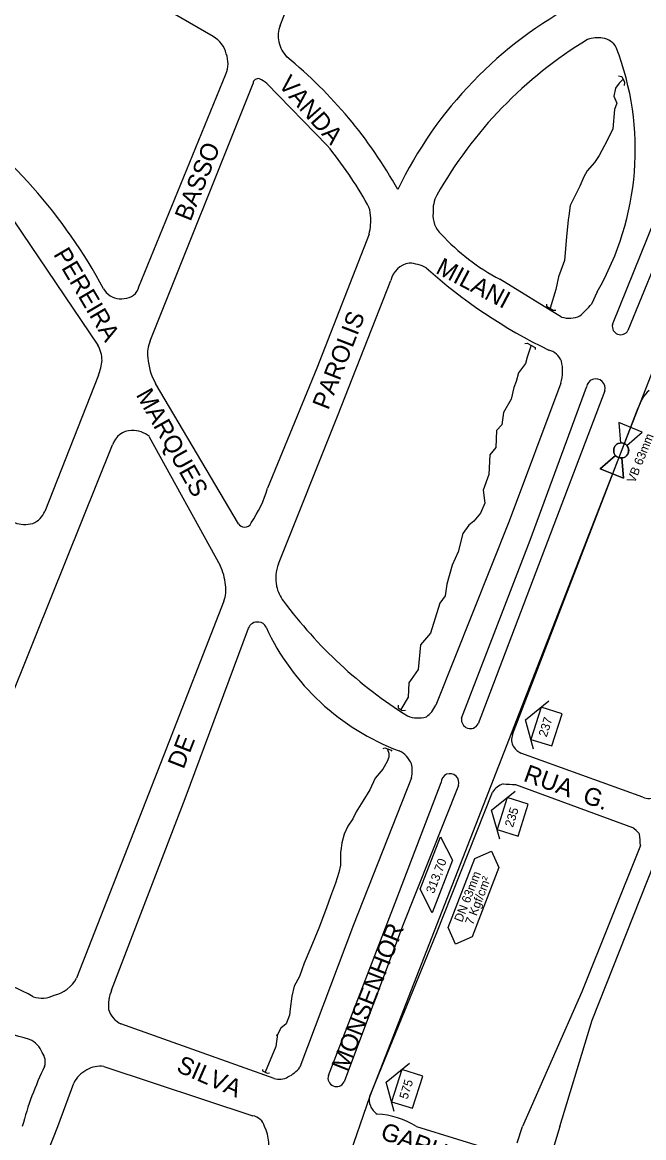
# Model space of a CAD drawing. Extents: x 325709 to 364434, y 7573432 to 7597073.
# Drawn here: x 334509.1 to 334720.7, y 7589498.1 to 7589878.1 of the extents above; entities that cross this region are included whole.
import ezdxf

# ---------------------------------------------------------------- set-up
doc = ezdxf.new("R2010")
doc.units = 0
for name, color, linetype in [('EDIFEXISTENT', 7, 'Continuous'), ('EDIFOBRAEXIS', 7, 'Continuous'), ('FORMATO', 7, 'Continuous'), ('LOGRADOURO', 7, 'Continuous'), ('LOGRADOURO_TEXTO', 7, 'Continuous'), ('NUM_REF', 7, 'Continuous'), ('SIMBOLO', 7, 'Continuous'), ('TEXTO', 7, 'Continuous'), ('TUBO_PEAD_GN_63', 7, 'Continuous'), ('VALVULA_PEAD_63', 7, 'Continuous'), ('VES - BLOQUEIIO', 7, 'Continuous')]:
    doc.layers.add(name, color=color, linetype=linetype)

# ---------------------------------------------------------------- blocks, each defined once
blk = doc.blocks.new('VALVULA_PEAD_DN_63')
at = {"layer": 'VALVULA_PEAD_63'}
for points in [[(-1.14, 0.57), (-4.25, 2.13), (-4.25, -2.13), (-1.14, -0.57)], [(-1.14, -0.57), (-4.25, -2.13), (-4.25, 2.13), (-1.14, 0.57)], [(1.14, -0.57), (4.25, -2.13), (4.25, 2.13), (1.14, 0.57)], [(1.14, -0.57), (4.25, -2.13), (4.25, 2.13), (1.14, 0.57)]]:
    blk.add_lwpolyline(points, dxfattribs=at)
blk.add_circle((0, 0), 1.28, dxfattribs=at)
for start, end in [(90, 270), (153.4349, 206.5651), (270, 90), (0, 26.5651), (333.4349, 0)]:
    blk.add_arc((0, 0), 1.28, start, end, dxfattribs=at)
blk = doc.blocks.new('NUM_REF')
at = {"layer": 'NUM_REF'}
blk.add_lwpolyline([(-4.3125, 0.9375), (0, 3.75), (4.3125, 0.9375)], dxfattribs=at)
blk.add_lwpolyline([(2.875, -1.875), (2.875, 1.875), (-2.875, 1.875), (-2.875, -1.875)], close=True, dxfattribs=at)

msp = doc.modelspace()

# ---------------------------------------------------------------- linework, layer by layer
at = {"layer": 'EDIFEXISTENT'}
for p, q in [((334712.09, 7589859.86), (334713.31, 7589859.65)), ((334713.31, 7589859.65), (334714.15, 7589857.67)), ((334714.15, 7589857.67), (334714.02, 7589856.6)), ((334687.67, 7589782.11), (334687.66, 7589781.35)), ((334687.66, 7589781.35), (334689.86, 7589779.97)), ((334689.86, 7589779.97), (334690.77, 7589780.01)), ((334680.26, 7589768.6), (334680.99, 7589768.74)), ((334680.99, 7589768.74), (334683.73, 7589767.25)), ((334683.73, 7589767.25), (334683.79, 7589766.56)), ((334637.14, 7589645.39), (334637.16, 7589644.48)), ((334637.16, 7589644.48), (334638.42, 7589643.59)), ((334638.42, 7589643.59), (334639.63, 7589643.74)), ((334631.98, 7589630.66), (334632.51, 7589630.85)), ((334632.51, 7589630.85), (334634.73, 7589630.07)), ((334634.73, 7589630.07), (334634.99, 7589629.77)), ((334590.88, 7589521.31), (334590.89, 7589520.83)), ((334590.89, 7589520.83), (334592.55, 7589520.07)), ((334592.55, 7589520.07), (334593.33, 7589520.16))]:
    msp.add_line(p, q, dxfattribs=at)
at = {"layer": 'EDIFOBRAEXIS'}
for p, q in [((334710.07, 7589775.1), (334727.06, 7589817.01)), ((334732.51, 7589815.22), (334715.36, 7589773.07)), ((334710.07, 7589775.1), (334710.07, 7589775.1)), ((334715.36, 7589773.07), (334715.36, 7589773.07))]:
    msp.add_line(p, q, dxfattribs=at)
for points in [[(334713.58, 7589858.62), (334712.36, 7589857.38), (334711.12, 7589855.66), (334710.54, 7589852.94), (334711.57, 7589850.5), (334710.77, 7589848.36), (334710.18, 7589841.74), (334708.32, 7589837.78), (334705.55, 7589832.75), (334704, 7589830.31), (334701.51, 7589827.43), (334700.38, 7589825.41), (334698.94, 7589822.3), (334697.7, 7589819.72), (334695.64, 7589815.7), (334695.22, 7589812.15), (334695.04, 7589810.83), (334694.41, 7589804.94), (334693.79, 7589796.98), (334691.69, 7589791.4), (334690.85, 7589787.03), (334688.89, 7589780.71)], [(334682.35, 7589768.11), (334681.03, 7589764.01), (334680.48, 7589761.79), (334678.13, 7589758.66), (334677.32, 7589755.74), (334676.52, 7589753.65), (334675.6, 7589749.68), (334673, 7589745.12), (334672.44, 7589740.91), (334670.55, 7589739), (334670.32, 7589733.2), (334668.32, 7589730.68), (334668.03, 7589723.99), (334666.02, 7589718.69), (334666.6, 7589714.24), (334665.19, 7589710.87), (334662.84, 7589708.17), (334661.16, 7589706.82), (334659.14, 7589703.9), (334657.52, 7589697.72), (334655.5, 7589693.17), (334653.67, 7589686.63), (334653.1, 7589682.72), (334651.35, 7589680.24), (334648.08, 7589669.95), (334644.76, 7589665.99), (334643.87, 7589657.59), (334640.78, 7589653.05), (334640.54, 7589648.16), (334638.06, 7589644.01)], [(334658.72, 7589640.98), (334682.02, 7589701.62), (334701.21, 7589753.83)], [(334707.52, 7589752.54), (334687.04, 7589698.85), (334664.33, 7589639.05)], [(334633.51, 7589630.33), (334633.96, 7589629.05), (334633.88, 7589627.75), (334633.35, 7589626.28), (334631.85, 7589623.62), (334629.25, 7589620.58), (334627.44, 7589616.6), (334625.03, 7589612.71), (334622.79, 7589609.07), (334621.67, 7589606.75), (334619.96, 7589604.18), (334618.67, 7589601.55), (334617.91, 7589598.5), (334617.66, 7589596.75), (334617.44, 7589595.27), (334617.43, 7589592.92), (334617.44, 7589590.92), (334616.92, 7589588.43), (334615.75, 7589584.78), (334614.03, 7589580.3), (334612.7, 7589576.37), (334610.04, 7589569.46), (334607.37, 7589562.91), (334605.13, 7589557.57), (334603.49, 7589552.96), (334601.7, 7589549.74), (334600.9, 7589546.25), (334600.27, 7589541.94), (334600.1, 7589539.86), (334599.01, 7589536.9), (334597.19, 7589535.4), (334595.74, 7589532.79), (334596.03, 7589533.4), (334595.47, 7589529.21), (334591.8, 7589520.46)], [(334613.35, 7589519.32), (334636.05, 7589578.05), (334651.74, 7589619.15)], [(334657.63, 7589618.12), (334638.62, 7589570.17), (334618.66, 7589517.11)]]:
    msp.add_lwpolyline(points, dxfattribs=at)
for centre, radius, start, end in [((334712.88, 7589774.51), 2.87, 168.1999, 329.7755), ((334704.41, 7589753.38), 3.22, 344.926, 172.0816), ((334661.68, 7589640.45), 3, 169.7777, 332.2724), ((334654.77, 7589619.09), 3.03, 341.251, 178.811), ((334616.08, 7589518.39), 2.88, 161.0235, 333.734)]:
    msp.add_arc(centre, radius, start, end, dxfattribs=at)
at = {"layer": 'LOGRADOURO'}
for p, q in [((334596.91, 7589876.99), (334618.94, 7589932.56)), ((334548.83, 7589787.95), (334578.44, 7589860.45)), ((334552.65, 7589769.56), (334587.68, 7589857.26)), ((334592.34, 7589857.25), (334612.94, 7589836.14)), ((334506.26, 7589810.46), (334534.78, 7589768.13)), ((334692.74, 7589777.68), (334671.73, 7589790.52)), ((334536.8, 7589787.25), (334537.71, 7589786.05)), ((334704.88, 7589786.24), (334702.98, 7589782.07)), ((334535.04, 7589757.9), (334516.77, 7589711.47)), ((334582.69, 7589707.21), (334554.5, 7589755.02)), ((334676.09, 7589635.43), (334718.83, 7589746.72)), ((334552.36, 7589736.91), (334576.5, 7589693.04)), ((334720.44, 7589614.06), (334678.91, 7589629.1)), ((334677.07, 7589618.42), (334716.87, 7589603.81)), ((334594.84, 7589518.28), (334542.68, 7589536.87)), ((334536.88, 7589522.3), (334587.56, 7589505.55)), ((334521.16, 7589501.91), (334526.64, 7589516.69)), ((334485.32, 7589410.5), (334521.16, 7589501.91)), ((334643.3, 7589501.91), (334671.24, 7589493.23)), ((334692.15, 7589501.91), (334671.73, 7589435.21)), ((334677.67, 7589496.33), (334679.41, 7589501.91))]:
    msp.add_line(p, q, dxfattribs=at)
for points in [[(334574.09, 7589873.19), (334522.77, 7589903.03), (334486.73, 7589923.13)], [(334627.18, 7589805.88), (334609.41, 7589760.25), (334592.62, 7589719.37)], [(334596.31, 7589693.59), (334616.41, 7589743.91), (334634.61, 7589790.17)], [(334692.55, 7589755.17), (334674.88, 7589708.18), (334649.88, 7589645.41)], [(334481.39, 7589588.62), (334513.57, 7589668.81), (334539.84, 7589734.13)], [(334577.73, 7589680.87), (334557.17, 7589628.14), (334527.58, 7589552.47)], [(334539.52, 7589548.3), (334564.52, 7589613.6), (334586.08, 7589671.66)], [(334692.15, 7589501.91), (334703.22, 7589538.11), (334743.04, 7589638.69)], [(334641.7, 7589620.73), (334621.85, 7589570.66), (334603.65, 7589522.08)], [(334627.47, 7589512.24), (334650.06, 7589567.4), (334669.21, 7589615.8)], [(334719.58, 7589597.68), (334699.66, 7589547.77), (334679.41, 7589501.91)]]:
    msp.add_lwpolyline(points, dxfattribs=at)
for centre, radius, start, end in [((334764.01, 7589760.06), 140.94, 117.6847, 154.335), ((334605.83, 7589873.53), 9.57, 158.7583, 192.9194), ((334569.95, 7589865.45), 8.78, 12.4575, 61.8787), ((334777.81, 7589747.1), 146.52, 121.3345, 150.5184), ((334704.9, 7589863.02), 9.8, 79.2363, 109.5829), ((334706.03, 7589866.57), 6.12, 28.7333, 83.4716), ((334607.2, 7589873.71), 10.95, 192.2725, 222.8774), ((334620.94, 7589834.69), 96.92, 330.0024, 21.0494), ((334570.27, 7589863.99), 8.91, 336.5533, 22.0971), ((334500.28, 7589745.08), 156.42, 29.0812, 50.7819), ((334589.42, 7589857.13), 1.75, 76.4084, 175.7549), ((334587.37, 7589852.18), 7.09, 45.5568, 69.7322), ((334375.18, 7589700.27), 183.54, 28.2886, 54.6424), ((334508.27, 7589749.9), 135.62, 29.185, 39.4873), ((334660.53, 7589813.91), 11.56, 152.7172, 183.6314), ((334619.34, 7589811.95), 8.39, 2.2339, 29.1215), ((334608.21, 7589810.72), 19.58, 345.6844, 4.5541), ((334657.73, 7589812.31), 8.78, 174.3305, 226.9216), ((334707.47, 7589857.62), 76.02, 222.8632, 241.9628), ((334642.11, 7589788.45), 7.7, 99.1451, 167.1499), ((334639.47, 7589779.53), 16.58, 64.3677, 85.0928), ((334765.44, 7589926.12), 177.32, 227.9347, 244.2382), ((334542.56, 7589790.3), 6.45, 221.2463, 281.3448), ((334543.71, 7589789.26), 5.28, 271.2518, 345.5999), ((334674.56, 7589806.62), 37.55, 310.6381, 319.1782), ((334695.34, 7589785.58), 8.32, 251.7784, 296.2427), ((334562.61, 7589765.27), 10.84, 156.6754, 187.8141), ((334525.48, 7589762.66), 10.79, 1.1849, 30.4576), ((334686.85, 7589760.32), 6.3, 21.7585, 75.9861), ((334517.38, 7589764.9), 19, 338.3774, 353.9251), ((334572.11, 7589765.1), 20.29, 183.6895, 209.7857), ((334678.23, 7589759.2), 14.88, 344.3132, 13.4357), ((334732.07, 7589742.61), 13.86, 133.3643, 162.7634), ((334546.33, 7589732.26), 6.75, 90.0725, 163.8967), ((334546.61, 7589730.09), 8.93, 49.8512, 91.8534), ((334552.1, 7589731.2), 42.2, 325.9527, 343.7334), ((334509.7, 7589714.41), 7.66, 293.161, 337.4353), ((334509.99, 7589718.02), 10.99, 251.1934, 284.3383), ((334585.13, 7589709.27), 3.19, 220.1689, 262.5174), ((334584.89, 7589708.45), 2.35, 265.6846, 337.9034), ((334610.03, 7589688.64), 14.58, 160.1747, 190.3478), ((334557.34, 7589684.23), 21.09, 5.9193, 24.6849), ((334567.67, 7589684.73), 10.78, 338.9918, 8.9074), ((334608.06, 7589688.62), 12.64, 191.8443, 217.523), ((334723.14, 7589773.58), 155.68, 216.5251, 237.8475), ((334589.08, 7589670.54), 3.21, 80.4067, 159.5151), ((334589.76, 7589671.22), 2.49, 17.5972, 93.3472), ((334665.8, 7589705.84), 81.08, 204.692, 249.5197), ((334641.1, 7589649.25), 9.59, 305.8078, 336.3802), ((334643.91, 7589650.77), 9.7, 248.0621, 286.7204), ((334680.07, 7589633.68), 4.36, 156.2862, 213.4081), ((334633.56, 7589622.04), 8.75, 22.914, 63.7172), ((334681.48, 7589634.49), 5.97, 212.4562, 244.5426), ((334630.86, 7589622.9), 11.05, 348.7005, 13.3193), ((334675.05, 7589612.13), 6.89, 108.2765, 147.8563), ((334678.31, 7589673.18), 54.78, 264.311, 268.6989), ((334722.35, 7589618.34), 4.69, 245.8696, 302.072), ((334710.65, 7589594.83), 10.93, 37.9541, 55.3112), ((334692.86, 7589597.4), 26.73, 0.5812, 8.9176), ((334485.3, 7589499.37), 54.21, 59.4625, 94.1362), ((334517.27, 7589558.03), 11.72, 283.524, 331.6891), ((334515.69, 7589555.38), 9.75, 253.0223, 296.2762), ((334552.08, 7589542.92), 13.67, 156.841, 184.9601), ((334546.2, 7589544.18), 8.11, 197.5078, 244.2963), ((334472.93, 7589403.85), 133.4, 73.1599, 86.3639), ((334508.65, 7589524.46), 7.66, 20.1623, 67.5164), ((334511.88, 7589523.93), 5.07, 342.1718, 38.6732), ((334614.39, 7589474.45), 108.81, 153.8651, 165.378), ((334535.42, 7589514.16), 8.27, 79.7934, 121.8742), ((334535.31, 7589512.59), 9.59, 116.3873, 154.6531), ((334596.61, 7589523.82), 5.82, 252.3734, 300.6427), ((334594.73, 7589529.03), 11.31, 295.3648, 322.0635), ((334631.21, 7589510.8), 4.01, 158.9369, 207.488), ((334633.61, 7589511.43), 6.46, 202.6466, 236.0826), ((334586.86, 7589500.72), 4.88, 14.1137, 81.7135), ((334629.15, 7589480.02), 26.06, 57.13, 88.1179), ((334578.29, 7589495.47), 14.78, 342.4571, 25.8461)]:
    msp.add_arc(centre, radius, start, end, dxfattribs=at)
at = {"layer": 'SIMBOLO'}
for points in [[(334655.61, 7589592.61), (334648.69, 7589574.68), (334644.55, 7589582.71), (334651.47, 7589600.64)], [(334654.1, 7589569.69), (334663.19, 7589593.25), (334668.85, 7589595.75), (334668.85, 7589595.75), (334671.35, 7589590.1), (334662.26, 7589566.54), (334656.61, 7589564.04), (334656.61, 7589564.04)]]:
    msp.add_lwpolyline(points, close=True, dxfattribs=at)
at = {"layer": 'TUBO_PEAD_GN_63'}
for p, q in [((334726.57, 7589766.47), (334627.47, 7589512.24)), ((334627.47, 7589512.24), (334599.92, 7589433.14))]:
    msp.add_line(p, q, dxfattribs=at)

# ---------------------------------------------------------------- block references
at = {"layer": 'FORMATO', "xscale": 1.9999999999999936, "yscale": 1.999999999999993, "rotation": 72.53228646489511}
for p in [(334687.61, 7589638.15), (334676.1, 7589607.4), (334640.17, 7589514.71)]:
    msp.add_blockref('NUM_REF', p, dxfattribs=at)
at = {"layer": 'VES - BLOQUEIIO', "xscale": 1.9999999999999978, "yscale": 1.9999999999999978, "rotation": 68.03906337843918}
msp.add_blockref('VALVULA_PEAD_DN_63', (334713.06, 7589732.21), dxfattribs=at)

# ---------------------------------------------------------------- texts
for s, rotation, p in [('VB 63mm', 68.0391, (334717.64, 7589720.91)), ('237', 72.5323, (334687.69, 7589634.4)), ('235', 72.5323, (334676.18, 7589603.65)), ('575', 72.5323, (334640.25, 7589510.97))]:
    msp.add_text(s, height=3, rotation=rotation).set_placement(p)
at = {"layer": 'LOGRADOURO_TEXTO'}
for s, rotation, p in [('VANDA', 311.3362, (334596.01, 7589856.7)), ('BASSO', 68.2292, (334566.36, 7589809.98)), ('PEREIRA', 300.5244, (334519.53, 7589799.07)), ('MILANI', 332.1807, (334649.53, 7589792.83)), ('PAROLIS', 68.7184, (334613.28, 7589745.75)), ('MARQUES', 299.2126, (334547.67, 7589751.21)), ('DE', 68.6443, (334563.99, 7589623.4)), ('RUA  G.', 340.0998, (334679.44, 7589619.72)), ('MONSENHOR', 68.5166, (334619.77, 7589520.29)), ('SILVA', 336.3659, (334561.24, 7589520.78)), ('GARUTI', 340.0998, (334630.7, 7589497.85))]:
    msp.add_text(s, height=6, rotation=rotation, dxfattribs=at).set_placement(p)
at = {"layer": 'TEXTO'}
for s, p in [('313,70', (334649.25, 7589581.04)), ('DN 63mm', (334658.86, 7589571.28)), ('7 Kgf/cm²', (334662.58, 7589570.34))]:
    msp.add_text(s, height=3, rotation=68.8935, dxfattribs=at).set_placement(p)

doc.saveas('drawing.dxf')
